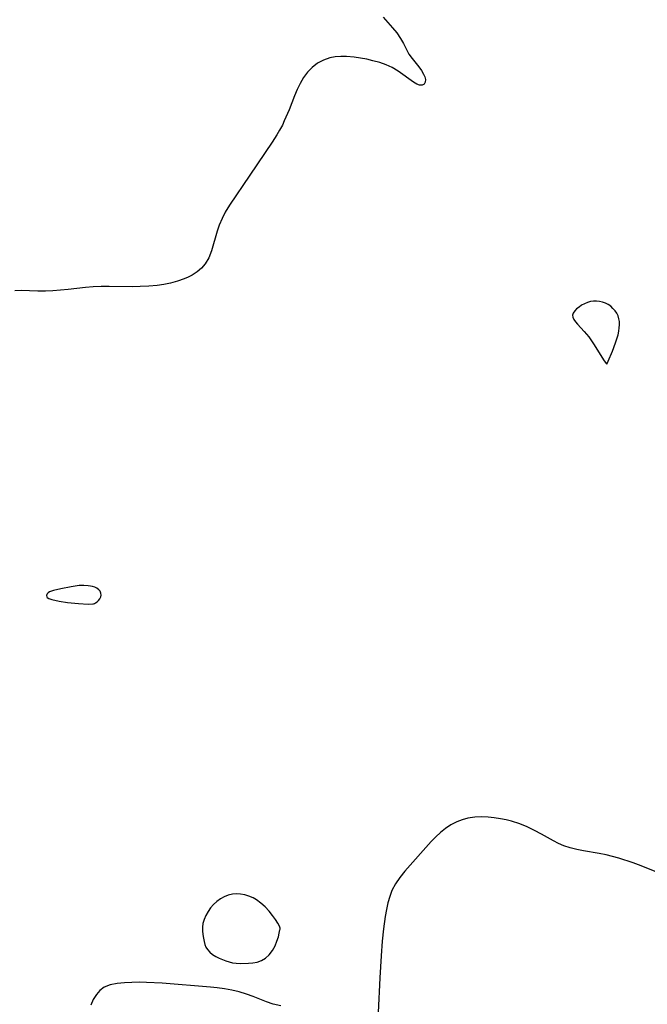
# Model space of a CAD drawing. Header units: metres. Extents: x 1073367 to 1082519, y 1569854 to 1574957.
# Tile 313 of 656: x 1076483 to 1076617, y 1572816 to 1573027. Entities that reach past the tile are written whole.
import ezdxf

# ---------------------------------------------------------------- set-up
doc = ezdxf.new("R2010")
doc.units = ezdxf.units.M
doc.layers.add('CGG_CurvaNivelLidar_v1', color=253, linetype='Continuous', lineweight=30)

msp = doc.modelspace()

# ---------------------------------------------------------------- linework, layer by layer
at = {"layer": 'CGG_CurvaNivelLidar_v1'}
for p, q in [((1076560.6464, 1573027.4265, 68), (1076562.6137, 1573025.1592, 68)), ((1076562.6137, 1573025.1592, 68), (1076563.5299, 1573024.037, 68)), ((1076563.5299, 1573024.037, 68), (1076564.3342, 1573022.8917, 68)), ((1076564.3342, 1573022.8917, 68), (1076564.9717, 1573021.7515, 68)), ((1076564.9717, 1573021.7515, 68), (1076565.546, 1573020.6163, 68)), ((1076565.546, 1573020.6163, 68), (1076566.1582, 1573019.5328, 68)), ((1076549.1902, 1573018.7104, 68), (1076547.8398, 1573018.2334, 68)), ((1076550.352, 1573018.9328, 68), (1076549.1902, 1573018.7104, 68)), ((1076551.5554, 1573019.0261, 68), (1076550.352, 1573018.9328, 68)), ((1076552.7885, 1573019.0151, 68), (1076551.5554, 1573019.0261, 68)), ((1076554.3977, 1573018.8781, 68), (1076552.7885, 1573019.0151, 68)), ((1076555.7584, 1573018.6734, 68), (1076554.3977, 1573018.8781, 68)), ((1076557.1129, 1573018.4058, 68), (1076555.7584, 1573018.6734, 68)), ((1076558.4496, 1573018.0916, 68), (1076557.1129, 1573018.4058, 68)), ((1076566.1582, 1573019.5328, 68), (1076566.8387, 1573018.5837, 68)), ((1076566.8387, 1573018.5837, 68), (1076568.2801, 1573016.815, 68)), ((1076545.446, 1573016.669, 68), (1076544.4671, 1573015.6473, 68)), ((1076546.5856, 1573017.547, 68), (1076545.446, 1573016.669, 68)), ((1076547.8398, 1573018.2334, 68), (1076546.5856, 1573017.547, 68)), ((1076559.8904, 1573017.6986, 68), (1076558.4496, 1573018.0916, 68)), ((1076561.2691, 1573017.2355, 68), (1076559.8904, 1573017.6986, 68)), ((1076562.5573, 1573016.6691, 68), (1076561.2691, 1573017.2355, 68)), ((1076563.8701, 1573015.8887, 68), (1076562.5573, 1573016.6691, 68)), ((1076568.2801, 1573016.815, 68), (1076568.8434, 1573016.0252, 68)), ((1076543.605, 1573014.4876, 68), (1076542.8514, 1573013.2183, 68)), ((1076544.4671, 1573015.6473, 68), (1076543.605, 1573014.4876, 68)), ((1076567.1442, 1573013.4878, 68), (1076563.8701, 1573015.8887, 68)), ((1076568.8434, 1573016.0252, 68), (1076569.2965, 1573015.2557, 68)), ((1076569.2965, 1573015.2557, 68), (1076569.5721, 1573014.6282, 68)), ((1076569.5721, 1573014.6282, 68), (1076569.706, 1573014.0558, 68)), ((1076542.8514, 1573013.2183, 68), (1076542.2231, 1573011.9248, 68)), ((1076567.8201, 1573013.1025, 68), (1076567.1442, 1573013.4878, 68)), ((1076568.4323, 1573012.8889, 68), (1076567.8201, 1573013.1025, 68)), ((1076568.9903, 1573012.891, 68), (1076568.4323, 1573012.8889, 68)), ((1076569.4155, 1573013.113, 68), (1076568.9903, 1573012.891, 68)), ((1076569.6578, 1573013.5158, 68), (1076569.4155, 1573013.113, 68)), ((1076569.706, 1573014.0558, 68), (1076569.6578, 1573013.5158, 68)), ((1076541.6524, 1573010.5766, 68), (1076540.4813, 1573007.6014, 68)), ((1076542.2231, 1573011.9248, 68), (1076541.6524, 1573010.5766, 68)), ((1076540.4813, 1573007.6014, 68), (1076539.4725, 1573005.2118, 68)), ((1076539.047, 1573004.3267, 68), (1076538.4635, 1573003.241, 68)), ((1076539.4725, 1573005.2118, 68), (1076539.047, 1573004.3267, 68)), ((1076537.8759, 1573002.2515, 68), (1076536.8363, 1573000.63, 68)), ((1076538.4635, 1573003.241, 68), (1076537.8759, 1573002.2515, 68)), ((1076536.8363, 1573000.63, 68), (1076532.1187, 1572993.6091, 68)), ((1076532.1187, 1572993.6091, 68), (1076527.732, 1572987.2019, 68)), ((1076527.732, 1572987.2019, 68), (1076526.8216, 1572985.687, 68)), ((1076526.8216, 1572985.687, 68), (1076526.1302, 1572984.3204, 68)), ((1076525.5453, 1572982.9215, 68), (1076525.0982, 1572981.6163, 68)), ((1076526.1302, 1572984.3204, 68), (1076525.5453, 1572982.9215, 68)), ((1076525.0982, 1572981.6163, 68), (1076523.8744, 1572977.377, 68)), ((1076523.8744, 1572977.377, 68), (1076523.2968, 1572975.94, 68)), ((1076522.5244, 1572974.6371, 68), (1076521.7329, 1572973.7221, 68)), ((1076523.2968, 1572975.94, 68), (1076522.5244, 1572974.6371, 68)), ((1076519.757, 1572972.2225, 68), (1076518.911, 1572971.7702, 68)), ((1076520.8028, 1572972.9192, 68), (1076519.757, 1572972.2225, 68)), ((1076521.7329, 1572973.7221, 68), (1076520.8028, 1572972.9192, 68)), ((1076512.2732, 1572970.0128, 68), (1076510.4595, 1572969.8306, 68)), ((1076513.701, 1572970.2231, 68), (1076512.2732, 1572970.0128, 68)), ((1076515.0958, 1572970.4959, 68), (1076513.701, 1572970.2231, 68)), ((1076516.5927, 1572970.8825, 68), (1076515.0958, 1572970.4959, 68)), ((1076518.0175, 1572971.3751, 68), (1076516.5927, 1572970.8825, 68)), ((1076518.911, 1572971.7702, 68), (1076518.0175, 1572971.3751, 68)), ((1076483.1437, 1572968.8869, 68), (1076481.7441, 1572968.8725, 68)), ((1076486.7289, 1572968.7805, 68), (1076483.1437, 1572968.8869, 68)), ((1076488.3103, 1572968.7752, 68), (1076486.7289, 1572968.7805, 68)), ((1076489.9129, 1572968.8353, 68), (1076488.3103, 1572968.7752, 68)), ((1076491.5296, 1572968.9537, 68), (1076489.9129, 1572968.8353, 68)), ((1076493.1539, 1572969.1161, 68), (1076491.5296, 1572968.9537, 68)), ((1076496.9329, 1572969.5424, 68), (1076493.1539, 1572969.1161, 68)), ((1076498.5559, 1572969.6735, 68), (1076496.9329, 1572969.5424, 68)), ((1076500.2519, 1572969.7412, 68), (1076498.5559, 1572969.6735, 68)), ((1076501.9554, 1572969.7578, 68), (1076500.2519, 1572969.7412, 68)), ((1076506.859, 1572969.7143, 68), (1076501.9554, 1572969.7578, 68)), ((1076508.6202, 1572969.7337, 68), (1076506.859, 1572969.7143, 68)), ((1076510.4595, 1572969.8306, 68), (1076508.6202, 1572969.7337, 68)), ((1076603.1281, 1572965.7518, 68.5), (1076602.5647, 1572965.3752, 68.5)), ((1076603.7372, 1572966.0866, 68.5), (1076603.1281, 1572965.7518, 68.5)), ((1076604.3814, 1572966.3629, 68.5), (1076603.7372, 1572966.0866, 68.5)), ((1076605.0538, 1572966.558, 68.5), (1076604.3814, 1572966.3629, 68.5)), ((1076605.6938, 1572966.6473, 68.5), (1076605.0538, 1572966.558, 68.5)), ((1076606.3426, 1572966.6552, 68.5), (1076605.6938, 1572966.6473, 68.5)), ((1076606.9888, 1572966.5889, 68.5), (1076606.3426, 1572966.6552, 68.5)), ((1076607.6205, 1572966.449, 68.5), (1076606.9888, 1572966.5889, 68.5)), ((1076608.2249, 1572966.2299, 68.5), (1076607.6205, 1572966.449, 68.5)), ((1076608.8089, 1572965.9144, 68.5), (1076608.2249, 1572966.2299, 68.5)), ((1076609.349, 1572965.524, 68.5), (1076608.8089, 1572965.9144, 68.5)), ((1076601.3465, 1572964.0949, 68.5), (1076601.2075, 1572963.6357, 68.5)), ((1076601.2075, 1572963.6357, 68.5), (1076601.2647, 1572963.1683, 68.5)), ((1076601.6463, 1572964.5401, 68.5), (1076601.3465, 1572964.0949, 68.5)), ((1076602.063, 1572964.9686, 68.5), (1076601.6463, 1572964.5401, 68.5)), ((1076602.5647, 1572965.3752, 68.5), (1076602.063, 1572964.9686, 68.5)), ((1076609.8427, 1572965.0747, 68.5), (1076609.349, 1572965.524, 68.5)), ((1076610.2772, 1572964.5849, 68.5), (1076609.8427, 1572965.0747, 68.5)), ((1076610.6471, 1572964.0531, 68.5), (1076610.2772, 1572964.5849, 68.5)), ((1076610.9334, 1572963.4795, 68.5), (1076610.6471, 1572964.0531, 68.5)), ((1076601.2647, 1572963.1683, 68.5), (1076601.4812, 1572962.6907, 68.5)), ((1076601.4812, 1572962.6907, 68.5), (1076601.8131, 1572962.2045, 68.5)), ((1076601.8131, 1572962.2045, 68.5), (1076602.2256, 1572961.7098, 68.5)), ((1076602.2256, 1572961.7098, 68.5), (1076603.6915, 1572960.1528, 68.5)), ((1076611.1158, 1572962.877, 68.5), (1076610.9334, 1572963.4795, 68.5)), ((1076611.2124, 1572962.243, 68.5), (1076611.1158, 1572962.877, 68.5)), ((1076611.1979, 1572960.9176, 68.5), (1076611.237, 1572961.5872, 68.5)), ((1076611.237, 1572961.5872, 68.5), (1076611.2124, 1572962.243, 68.5)), ((1076603.6915, 1572960.1528, 68.5), (1076604.1876, 1572959.5927, 68.5)), ((1076604.1876, 1572959.5927, 68.5), (1076604.6624, 1572958.9914, 68.5)), ((1076610.3812, 1572957.7075, 68.5), (1076610.9196, 1572959.4553, 68.5)), ((1076610.9196, 1572959.4553, 68.5), (1076611.0979, 1572960.2305, 68.5)), ((1076611.0979, 1572960.2305, 68.5), (1076611.1979, 1572960.9176, 68.5)), ((1076604.6624, 1572958.9914, 68.5), (1076605.6887, 1572957.509, 68.5)), ((1076605.6887, 1572957.509, 68.5), (1076607.976, 1572953.8665, 68.5)), ((1076609.7275, 1572955.9288, 68.5), (1076610.3812, 1572957.7075, 68.5)), ((1076608.8441, 1572953.8047, 68.5), (1076609.7275, 1572955.9288, 68.5)), ((1076607.976, 1572953.8665, 68.5), (1076608.4269, 1572953.1961, 68.5)), ((1076608.4269, 1572953.1961, 68.5), (1076608.5, 1572953.1332, 68.5)), ((1076608.5, 1572953.1332, 68.5), (1076608.8441, 1572953.8047, 68.5)), ((1076490.0461, 1572904.6719, 68.5), (1076489.2148, 1572904.3732, 68.5)), ((1076491.5915, 1572905.0598, 68.5), (1076490.0461, 1572904.6719, 68.5)), ((1076493.8239, 1572905.5026, 68.5), (1076491.5915, 1572905.0598, 68.5)), ((1076495.5189, 1572905.7389, 68.5), (1076493.8239, 1572905.5026, 68.5)), ((1076496.5602, 1572905.7836, 68.5), (1076495.5189, 1572905.7389, 68.5)), ((1076497.5022, 1572905.7226, 68.5), (1076496.5602, 1572905.7836, 68.5)), ((1076497.9587, 1572905.6514, 68.5), (1076497.5022, 1572905.7226, 68.5)), ((1076498.4, 1572905.5476, 68.5), (1076497.9587, 1572905.6514, 68.5)), ((1076498.8932, 1572905.3773, 68.5), (1076498.4, 1572905.5476, 68.5)), ((1076499.3497, 1572905.1579, 68.5), (1076498.8932, 1572905.3773, 68.5)), ((1076499.7446, 1572904.8608, 68.5), (1076499.3497, 1572905.1579, 68.5)), ((1076500.0101, 1572904.5242, 68.5), (1076499.7446, 1572904.8608, 68.5)), ((1076488.5968, 1572903.8096, 68.5), (1076488.547, 1572903.5921, 68.5)), ((1076488.547, 1572903.5921, 68.5), (1076488.6066, 1572903.3368, 68.5)), ((1076488.718, 1572904.0097, 68.5), (1076488.5968, 1572903.8096, 68.5)), ((1076488.6066, 1572903.3368, 68.5), (1076488.7, 1572903.2068, 68.5)), ((1076488.7, 1572903.2068, 68.5), (1076489.0318, 1572902.9736, 68.5)), ((1076488.9043, 1572904.19, 68.5), (1076488.718, 1572904.0097, 68.5)), ((1076489.2148, 1572904.3732, 68.5), (1076488.9043, 1572904.19, 68.5)), ((1076489.0318, 1572902.9736, 68.5), (1076489.6994, 1572902.7333, 68.5)), ((1076489.6994, 1572902.7333, 68.5), (1076491.2544, 1572902.3992, 68.5)), ((1076499.3884, 1572902.2623, 68.5), (1076499.709, 1572902.5657, 68.5)), ((1076499.709, 1572902.5657, 68.5), (1076499.9839, 1572902.9224, 68.5)), ((1076499.9839, 1572902.9224, 68.5), (1076500.1715, 1572903.3157, 68.5)), ((1076500.1793, 1572904.1391, 68.5), (1076500.0101, 1572904.5242, 68.5)), ((1076500.1715, 1572903.3157, 68.5), (1076500.2372, 1572903.7287, 68.5)), ((1076500.2372, 1572903.7287, 68.5), (1076500.1793, 1572904.1391, 68.5)), ((1076491.2544, 1572902.3992, 68.5), (1076493.0545, 1572902.1251, 68.5)), ((1076493.0545, 1572902.1251, 68.5), (1076495.3688, 1572901.8827, 68.5)), ((1076495.3688, 1572901.8827, 68.5), (1076497.4965, 1572901.7713, 68.5)), ((1076497.4965, 1572901.7713, 68.5), (1076498.5, 1572901.8112, 68.5)), ((1076498.5, 1572901.8112, 68.5), (1076498.5937, 1572901.806, 68.5)), ((1076498.5937, 1572901.806, 68.5), (1076498.7934, 1572901.8802, 68.5)), ((1076498.7934, 1572901.8802, 68.5), (1076499.0631, 1572902.0273, 68.5)), ((1076499.0631, 1572902.0273, 68.5), (1076499.3884, 1572902.2623, 68.5)), ((1076580.2543, 1572856.1698, 68.5), (1076578.7709, 1572855.9444, 68.5)), ((1076581.7729, 1572856.2327, 68.5), (1076580.2543, 1572856.1698, 68.5)), ((1076583.1005, 1572856.179, 68.5), (1076581.7729, 1572856.2327, 68.5)), ((1076584.4363, 1572856.0406, 68.5), (1076583.1005, 1572856.179, 68.5)), ((1076575.1461, 1572854.5064, 68.5), (1076573.979, 1572853.755, 68.5)), ((1076576.3719, 1572855.139, 68.5), (1076575.1461, 1572854.5064, 68.5)), ((1076577.5513, 1572855.6052, 68.5), (1076576.3719, 1572855.139, 68.5)), ((1076578.7709, 1572855.9444, 68.5), (1076577.5513, 1572855.6052, 68.5)), ((1076585.7732, 1572855.8279, 68.5), (1076584.4363, 1572856.0406, 68.5)), ((1076586.9604, 1572855.5806, 68.5), (1076585.7732, 1572855.8279, 68.5)), ((1076588.1381, 1572855.2808, 68.5), (1076586.9604, 1572855.5806, 68.5)), ((1076589.8798, 1572854.7265, 68.5), (1076588.1381, 1572855.2808, 68.5)), ((1076591.485, 1572854.0789, 68.5), (1076589.8798, 1572854.7265, 68.5)), ((1076593.0451, 1572853.3406, 68.5), (1076591.485, 1572854.0789, 68.5)), ((1076571.8891, 1572851.9748, 68.5), (1076570.9408, 1572850.9905, 68.5)), ((1076572.8786, 1572852.8942, 68.5), (1076571.8891, 1572851.9748, 68.5)), ((1076573.979, 1572853.755, 68.5), (1076572.8786, 1572852.8942, 68.5)), ((1076594.5556, 1572852.5491, 68.5), (1076593.0451, 1572853.3406, 68.5)), ((1076597.1117, 1572851.1193, 68.5), (1076594.5556, 1572852.5491, 68.5)), ((1076570.9408, 1572850.9905, 68.5), (1076565.2513, 1572844.6071, 68.5)), ((1076598.1991, 1572850.5451, 68.5), (1076597.1117, 1572851.1193, 68.5)), ((1076599.3099, 1572850.0474, 68.5), (1076598.1991, 1572850.5451, 68.5)), ((1076600.6721, 1572849.5935, 68.5), (1076599.3099, 1572850.0474, 68.5)), ((1076602.0865, 1572849.2508, 68.5), (1076600.6721, 1572849.5935, 68.5)), ((1076603.5403, 1572848.9741, 68.5), (1076602.0865, 1572849.2508, 68.5)), ((1076606.8997, 1572848.4042, 68.5), (1076603.5403, 1572848.9741, 68.5)), ((1076608.4129, 1572848.0994, 68.5), (1076606.8997, 1572848.4042, 68.5)), ((1076609.7512, 1572847.7698, 68.5), (1076608.4129, 1572848.0994, 68.5)), ((1076611.0864, 1572847.3891, 68.5), (1076609.7512, 1572847.7698, 68.5)), ((1076614.1348, 1572846.3781, 68.5), (1076611.0864, 1572847.3891, 68.5)), ((1076615.8417, 1572845.751, 68.5), (1076614.1348, 1572846.3781, 68.5)), ((1076621.0494, 1572843.708, 68.5), (1076615.8417, 1572845.751, 68.5)), ((1076565.2513, 1572844.6071, 68.5), (1076564.189, 1572843.2893, 68.5)), ((1076563.2685, 1572841.9323, 68.5), (1076562.5167, 1572840.4931, 68.5)), ((1076564.189, 1572843.2893, 68.5), (1076563.2685, 1572841.9323, 68.5)), ((1076527.4764, 1572839.4823, 68.5), (1076526.6235, 1572839.1275, 68.5)), ((1076528.3587, 1572839.7038, 68.5), (1076527.4764, 1572839.4823, 68.5)), ((1076529.2246, 1572839.7677, 68.5), (1076528.3587, 1572839.7038, 68.5)), ((1076530.1036, 1572839.7061, 68.5), (1076529.2246, 1572839.7677, 68.5)), ((1076530.9862, 1572839.5422, 68.5), (1076530.1036, 1572839.7061, 68.5)), ((1076531.8631, 1572839.2917, 68.5), (1076530.9862, 1572839.5422, 68.5)), ((1076532.7681, 1572838.9105, 68.5), (1076531.8631, 1572839.2917, 68.5)), ((1076562.5167, 1572840.4931, 68.5), (1076562.0313, 1572839.1815, 68.5)), ((1076524.3273, 1572837.4795, 68.5), (1076523.6876, 1572836.7574, 68.5)), ((1076525.0364, 1572838.1142, 68.5), (1076524.3273, 1572837.4795, 68.5)), ((1076525.8067, 1572838.666, 68.5), (1076525.0364, 1572838.1142, 68.5)), ((1076526.6235, 1572839.1275, 68.5), (1076525.8067, 1572838.666, 68.5)), ((1076533.5353, 1572838.4681, 68.5), (1076532.7681, 1572838.9105, 68.5)), ((1076534.4722, 1572837.771, 68.5), (1076533.5353, 1572838.4681, 68.5)), ((1076535.3745, 1572836.9485, 68.5), (1076534.4722, 1572837.771, 68.5)), ((1076561.66, 1572837.8097, 68.5), (1076561.3586, 1572836.3906, 68.5)), ((1076562.0313, 1572839.1815, 68.5), (1076561.66, 1572837.8097, 68.5)), ((1076522.6593, 1572835.1413, 68.5), (1076522.291, 1572834.275, 68.5)), ((1076523.1296, 1572835.9726, 68.5), (1076522.6593, 1572835.1413, 68.5)), ((1076523.6876, 1572836.7574, 68.5), (1076523.1296, 1572835.9726, 68.5)), ((1076536.2154, 1572836.0549, 68.5), (1076535.3745, 1572836.9485, 68.5)), ((1076536.9683, 1572835.1434, 68.5), (1076536.2154, 1572836.0549, 68.5)), ((1076537.6065, 1572834.2658, 68.5), (1076536.9683, 1572835.1434, 68.5)), ((1076561.3586, 1572836.3906, 68.5), (1076561.0839, 1572834.8742, 68.5)), ((1076522.0484, 1572833.3819, 68.5), (1076521.9572, 1572832.6084, 68.5)), ((1076522.291, 1572834.275, 68.5), (1076522.0484, 1572833.3819, 68.5)), ((1076538.1041, 1572833.4724, 68.5), (1076537.6065, 1572834.2658, 68.5)), ((1076538.4376, 1572832.8135, 68.5), (1076538.1041, 1572833.4724, 68.5)), ((1076561.0839, 1572834.8742, 68.5), (1076560.7116, 1572832.2611, 68.5)), ((1076521.9572, 1572832.6084, 68.5), (1076521.9546, 1572831.8297, 68.5)), ((1076521.9546, 1572831.8297, 68.5), (1076522.0202, 1572831.0554, 68.5)), ((1076522.0202, 1572831.0554, 68.5), (1076522.1381, 1572830.2956, 68.5)), ((1076538.1914, 1572830.5861, 68.5), (1076538.3847, 1572831.369, 68.5)), ((1076538.3847, 1572831.369, 68.5), (1076538.5, 1572832.084, 68.5)), ((1076538.5721, 1572832.4186, 68.5), (1076538.4376, 1572832.8135, 68.5)), ((1076538.5, 1572832.084, 68.5), (1076538.5957, 1572832.2203, 68.5)), ((1076538.5957, 1572832.2203, 68.5), (1076538.5721, 1572832.4186, 68.5)), ((1076560.7116, 1572832.2611, 68.5), (1076560.4422, 1572829.6268, 68.5)), ((1076522.1381, 1572830.2956, 68.5), (1076522.297, 1572829.5614, 68.5)), ((1076522.297, 1572829.5614, 68.5), (1076522.4736, 1572828.9299, 68.5)), ((1076522.4736, 1572828.9299, 68.5), (1076522.7003, 1572828.3413, 68.5)), ((1076537.4804, 1572828.6156, 68.5), (1076537.894, 1572829.6389, 68.5)), ((1076537.894, 1572829.6389, 68.5), (1076538.1914, 1572830.5861, 68.5)), ((1076560.4422, 1572829.6268, 68.5), (1076560.1979, 1572826.4699, 68.5)), ((1076522.7003, 1572828.3413, 68.5), (1076523.0033, 1572827.8093, 68.5)), ((1076523.0033, 1572827.8093, 68.5), (1076523.4946, 1572827.2584, 68.5)), ((1076523.4946, 1572827.2584, 68.5), (1076524.1006, 1572826.7859, 68.5)), ((1076524.1006, 1572826.7859, 68.5), (1076524.7894, 1572826.3699, 68.5)), ((1076535.4549, 1572826.0115, 68.5), (1076536.2481, 1572826.7005, 68.5)), ((1076536.2481, 1572826.7005, 68.5), (1076536.937, 1572827.6055, 68.5)), ((1076536.937, 1572827.6055, 68.5), (1076537.4804, 1572828.6156, 68.5)), ((1076524.7894, 1572826.3699, 68.5), (1076525.5345, 1572825.9928, 68.5)), ((1076525.5345, 1572825.9928, 68.5), (1076526.9155, 1572825.4128, 68.5)), ((1076526.9155, 1572825.4128, 68.5), (1076527.6359, 1572825.1825, 68.5)), ((1076527.6359, 1572825.1825, 68.5), (1076528.3741, 1572825.0142, 68.5)), ((1076528.3741, 1572825.0142, 68.5), (1076529.1695, 1572824.9173, 68.5)), ((1076529.1695, 1572824.9173, 68.5), (1076529.9806, 1572824.8806, 68.5)), ((1076529.9806, 1572824.8806, 68.5), (1076531.8061, 1572824.9176, 68.5)), ((1076531.8061, 1572824.9176, 68.5), (1076532.713, 1572824.9941, 68.5)), ((1076532.713, 1572824.9941, 68.5), (1076533.6317, 1572825.1651, 68.5)), ((1076533.6317, 1572825.1651, 68.5), (1076534.5645, 1572825.5015, 68.5)), ((1076534.5645, 1572825.5015, 68.5), (1076535.4549, 1572826.0115, 68.5)), ((1076560.1979, 1572826.4699, 68.5), (1076559.9324, 1572821.7924, 68.5)), ((1076502.1983, 1572820.2846, 68.5), (1076500.9001, 1572819.7574, 68.5)), ((1076503.6676, 1572820.5632, 68.5), (1076502.1983, 1572820.2846, 68.5)), ((1076505.268, 1572820.7048, 68.5), (1076503.6676, 1572820.5632, 68.5)), ((1076506.8194, 1572820.7844, 68.5), (1076505.268, 1572820.7048, 68.5)), ((1076508.4348, 1572820.8161, 68.5), (1076506.8194, 1572820.7844, 68.5)), ((1076509.93, 1572820.7922, 68.5), (1076508.4348, 1572820.8161, 68.5)), ((1076513.3016, 1572820.6307, 68.5), (1076509.93, 1572820.7922, 68.5)), ((1076523.6907, 1572819.796, 68.5), (1076513.3016, 1572820.6307, 68.5)), ((1076559.9324, 1572821.7924, 68.5), (1076559.5958, 1572814.3714, 68.5)), ((1076499.237, 1572818.2057, 68.5), (1076498.5663, 1572817.123, 68.5)), ((1076500.0028, 1572819.0814, 68.5), (1076499.237, 1572818.2057, 68.5)), ((1076500.9001, 1572819.7574, 68.5), (1076500.0028, 1572819.0814, 68.5)), ((1076525.0649, 1572819.6595, 68.5), (1076523.6907, 1572819.796, 68.5)), ((1076526.6601, 1572819.4396, 68.5), (1076525.0649, 1572819.6595, 68.5)), ((1076528.2305, 1572819.1435, 68.5), (1076526.6601, 1572819.4396, 68.5)), ((1076529.8072, 1572818.7547, 68.5), (1076528.2305, 1572819.1435, 68.5)), ((1076531.3441, 1572818.292, 68.5), (1076529.8072, 1572818.7547, 68.5)), ((1076532.8344, 1572817.7692, 68.5), (1076531.3441, 1572818.292, 68.5)), ((1076498.5663, 1572817.123, 68.5), (1076498.009, 1572815.9068, 68.5)), ((1076535.6839, 1572816.6516, 68.5), (1076532.8344, 1572817.7692, 68.5)), ((1076537.0714, 1572816.1708, 68.5), (1076535.6839, 1572816.6516, 68.5)), ((1076538.7221, 1572815.7825, 68.5), (1076537.0714, 1572816.1708, 68.5))]:
    msp.add_line(p, q, dxfattribs=at)

doc.saveas('drawing.dxf')
